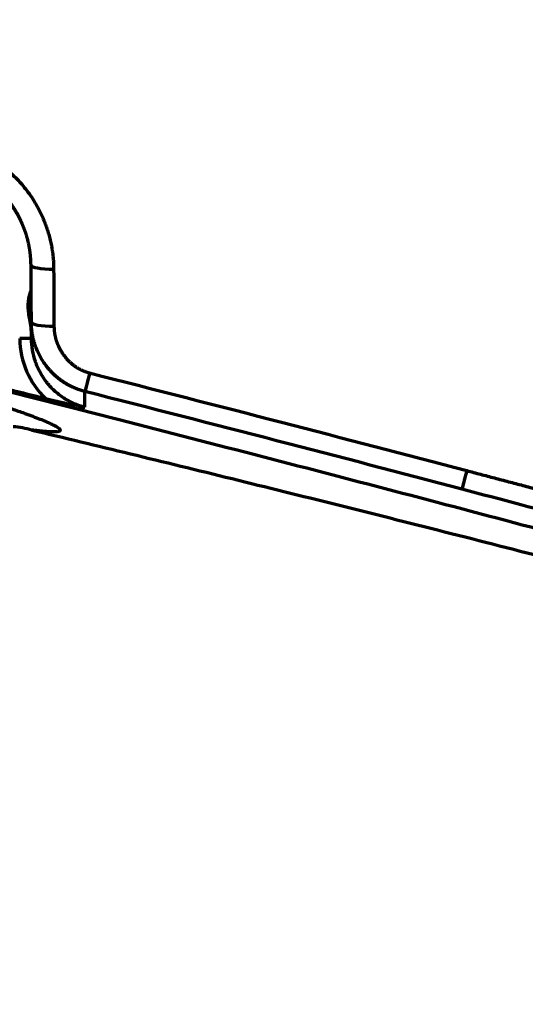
# Model space of a CAD drawing. Header units: millimetres. Extents: x -170 to 6906, y -2212 to 4257.
# Tile 418 of 440: x 5686 to 5707, y 3325 to 3367. Entities that reach past the tile are written whole.
import ezdxf

# ---------------------------------------------------------------- set-up
doc = ezdxf.new("R2010")
doc.units = ezdxf.units.MM
doc.layers.add('1', color=7, linetype='Continuous', true_color=0xffffff)
doc.styles.add('PC_TEXTSTYLE', font='ISOCP.SHX', dxfattribs={"width": 0.707, "bigfont": 'GBCBIG.SHX'})
doc.dimstyles.new('GB_DIMSTYLE', dxfattribs={"dimtxt": 50, "dimasz": 40, "dimexe": 1, "dimexo": 0, "dimgap": 1.5, "dimtad": 1, "dimdec": 1, "dimdsep": 46, "dimtxsty": 'PC_TEXTSTYLE', "dimcen": 0, "dimclrd": 256, "dimclrt": 3, "dimadec": 1, "dimazin": 2, "dimtp": 0.1, "dimtm": 0.1, "dimtfac": 0.71, "dimtdec": 1, "dimtmove": 0, "dimatfit": 3, "dimfxl": 1, "dimtfill": 1, "dimarcsym": 0})

# ---------------------------------------------------------------- blocks, each defined once
blk = doc.blocks.new('*D33')
at = {"color": 0, "lineweight": -2, "transparency": 16777216}
for p, q in [((4751.825, 3164.862), (4751.825, 3764.77)), ((5832.834, 3367.249), (5832.834, 3764.77))]:
    blk.add_line(p, q, dxfattribs=at)
at = {"lineweight": -2, "transparency": 16777216}
blk.add_line((4791.825, 3763.77), (5792.834, 3763.77), dxfattribs=at)
at = {"lineweight": 18, "transparency": 16777216}
for points in [[(4791.825, 3770.437), (4791.825, 3757.104), (4751.825, 3763.77)], [(5792.834, 3770.437), (5792.834, 3757.104), (5832.834, 3763.77)]]:
    blk.add_solid(points, dxfattribs=at)
at = {"layer": 'Defpoints', "color": 0, "lineweight": 18, "transparency": 16777216}
for p in [(5832.834, 3763.77), (5832.834, 3367.249), (4751.825, 3164.862)]:
    blk.add_point(p, dxfattribs=at)
at = {"color": 3, "lineweight": 18, "transparency": 16777216, "insert": (5292.329, 3790.27), "char_height": 50, "attachment_point": 5, "style": 'PC_TEXTSTYLE', "bg_fill": 3, "box_fill_scale": 1.1, "bg_fill_color": 256, "bg_fill_true_color": 13158600, "bg_fill_transparency": 0}
blk.add_mtext('1081', dxfattribs=at)
blk = doc.blocks.new('*D38')
at = {"color": 0, "lineweight": -2, "transparency": 16777216}
for p, q in [((4755.302, 4257.336), (6889.031, 4257.336)), ((4772.437, 1877.862), (6889.031, 1877.862))]:
    blk.add_line(p, q, dxfattribs=at)
at = {"lineweight": -2, "transparency": 16777216}
blk.add_line((6888.031, 1917.862), (6888.031, 4217.336), dxfattribs=at)
at = {"lineweight": 18, "transparency": 16777216}
for points in [[(6881.365, 4217.336), (6894.698, 4217.336), (6888.031, 4257.336)], [(6881.365, 1917.862), (6894.698, 1917.862), (6888.031, 1877.862)]]:
    blk.add_solid(points, dxfattribs=at)
at = {"layer": 'Defpoints', "color": 0, "lineweight": 18, "transparency": 16777216}
for p in [(4755.302, 4257.336), (6888.031, 4257.336), (4772.437, 1877.862)]:
    blk.add_point(p, dxfattribs=at)
at = {"color": 3, "lineweight": 18, "transparency": 16777216, "insert": (6861.526, 3067.599), "char_height": 50, "attachment_point": 5, "rotation": 90, "style": 'PC_TEXTSTYLE', "bg_fill": 3, "box_fill_scale": 1.1, "bg_fill_color": 256, "bg_fill_true_color": 13158600, "bg_fill_transparency": 0}
blk.add_mtext('2379.5', dxfattribs=at)

msp = doc.modelspace()

# ---------------------------------------------------------------- linework, layer by layer
at = {"lineweight": 18}
msp.add_arc((4755.302, 2404.862), 1852.475, 311.274383, 162.653701, dxfattribs=at)
at = {"layer": '1', "color": 0, "linetype": 'Continuous', "lineweight": 70}
msp.add_line((5688.631, 3350.524), (5688.627, 3351.195), dxfattribs=at)
for centre, major_axis, ratio, start_param, end_param in [((5687.346, 3356.542), (-1, -0.006), 0.162372, 0, 1.528545), ((5687.362, 3354.13), (-1, -0.006), 0.17088, 0, 1.526238), ((5688.872, 3352.159), (-0.247, -0.969), 0.000132, 4.895565, 6.171926), ((5685.155, 3344.722), (-0.678, -4.954), 0.916549, 3.019371, 3.196258), ((5704.846, 3348.019), (-0.255, -0.967), 0.000029, 4.893895, 6.171927)]:
    msp.add_ellipse(centre, major_axis=major_axis, ratio=ratio, start_param=start_param, end_param=end_param, dxfattribs=at)
for points, knots in [([(5813.79, 3312.55), (5799.027, 3317.676), (5778.625, 3324.551), (5751.907, 3332.896), (5731.381, 3338.933), (5713.256, 3343.938), (5697.752, 3348.026), (5685.521, 3351.16), (5672.58, 3354.388), (5661.111, 3357.18), (5651.466, 3359.489), (5645.228, 3360.967), (5640.105, 3362.172), (5636.192, 3363.088), (5632.879, 3363.86), (5630.514, 3364.41), (5629.175, 3364.72), (5628.461, 3364.886), (5628.143, 3364.96)], [0, 0, 0, 0, 0.25, 0.375, 0.5, 0.625, 0.6875, 0.75, 0.8125, 0.875, 0.90625, 0.9375, 0.953125, 0.96875, 0.984375, 0.992188, 0.996094, 1, 1, 1, 1]), ([(5682.39, 3361.828), (5682.401, 3361.827), (5682.425, 3361.825), (5682.459, 3361.82), (5682.494, 3361.816), (5682.528, 3361.812), (5682.563, 3361.807), (5682.597, 3361.802), (5682.632, 3361.797), (5682.666, 3361.792), (5682.701, 3361.786), (5682.735, 3361.78), (5682.77, 3361.774), (5682.804, 3361.768), (5682.838, 3361.762), (5682.872, 3361.755), (5682.907, 3361.748), (5682.941, 3361.741), (5682.975, 3361.734), (5683.009, 3361.726), (5683.043, 3361.718), (5683.077, 3361.71), (5683.111, 3361.702), (5683.145, 3361.694), (5683.179, 3361.685), (5683.213, 3361.676), (5683.247, 3361.667), (5683.281, 3361.658), (5683.314, 3361.648), (5683.348, 3361.638), (5683.451, 3361.608), (5683.622, 3361.552), (5683.857, 3361.463), (5684.089, 3361.364), (5684.315, 3361.254), (5684.537, 3361.134), (5684.752, 3361.004), (5684.961, 3360.865), (5685.232, 3360.666), (5685.553, 3360.396), (5685.866, 3360.077), (5686.117, 3359.778), (5686.316, 3359.509), (5686.483, 3359.251), (5686.623, 3359.009), (5686.738, 3358.786), (5686.843, 3358.559), (5686.937, 3358.327), (5687.022, 3358.091), (5687.096, 3357.852), (5687.158, 3357.611), (5687.198, 3357.425), (5687.222, 3357.297), (5687.234, 3357.226), (5687.245, 3357.155), (5687.255, 3357.084), (5687.264, 3357.014), (5687.272, 3356.943), (5687.28, 3356.872), (5687.286, 3356.802), (5687.292, 3356.731), (5687.296, 3356.661), (5687.3, 3356.59), (5687.303, 3356.52), (5687.304, 3356.45), (5687.305, 3356.403), (5687.305, 3356.379)], [0, 0, 0, 0, 0.004323, 0.008645, 0.012967, 0.017288, 0.021609, 0.02593, 0.03025, 0.034571, 0.038892, 0.043213, 0.047535, 0.051858, 0.056181, 0.060505, 0.064831, 0.069158, 0.073486, 0.077816, 0.082147, 0.086481, 0.090816, 0.095154, 0.099494, 0.103836, 0.108181, 0.112529, 0.116879, 0.121233, 0.125589, 0.156754, 0.18792, 0.219139, 0.250464, 0.281648, 0.312792, 0.34395, 0.375179, 0.437735, 0.500158, 0.541651, 0.583316, 0.625311, 0.656536, 0.687737, 0.71898, 0.750332, 0.78173, 0.812972, 0.844125, 0.875256, 0.884295, 0.893308, 0.902297, 0.911262, 0.920206, 0.92913, 0.938036, 0.946925, 0.955799, 0.96466, 0.973509, 0.982348, 0.991177, 1, 1, 1, 1]), ([(5686.346, 3356.535), (5686.346, 3356.547), (5686.346, 3356.569), (5686.345, 3356.603), (5686.344, 3356.637), (5686.343, 3356.671), (5686.342, 3356.705), (5686.34, 3356.739), (5686.339, 3356.772), (5686.336, 3356.806), (5686.334, 3356.839), (5686.331, 3356.872), (5686.329, 3356.906), (5686.326, 3356.939), (5686.322, 3356.972), (5686.319, 3357.005), (5686.315, 3357.038), (5686.311, 3357.07), (5686.307, 3357.103), (5686.302, 3357.136), (5686.297, 3357.168), (5686.292, 3357.2), (5686.287, 3357.233), (5686.282, 3357.265), (5686.276, 3357.297), (5686.271, 3357.329), (5686.264, 3357.361), (5686.258, 3357.393), (5686.252, 3357.424), (5686.245, 3357.456), (5686.238, 3357.487), (5686.231, 3357.518), (5686.224, 3357.55), (5686.216, 3357.581), (5686.209, 3357.612), (5686.201, 3357.642), (5686.192, 3357.673), (5686.184, 3357.704), (5686.176, 3357.734), (5686.167, 3357.764), (5686.158, 3357.795), (5686.149, 3357.825), (5686.14, 3357.855), (5686.13, 3357.885), (5686.12, 3357.914), (5686.111, 3357.944), (5686.101, 3357.973), (5686.09, 3358.003), (5686.08, 3358.032), (5686.069, 3358.061), (5686.059, 3358.09), (5686.048, 3358.118), (5686.037, 3358.147), (5686.025, 3358.175), (5686.014, 3358.204), (5686.002, 3358.232), (5685.991, 3358.26), (5685.979, 3358.288), (5685.967, 3358.316), (5685.954, 3358.343), (5685.942, 3358.371), (5685.929, 3358.398), (5685.917, 3358.425), (5685.904, 3358.452), (5685.891, 3358.479), (5685.878, 3358.506), (5685.864, 3358.533), (5685.851, 3358.559), (5685.837, 3358.585), (5685.824, 3358.612), (5685.81, 3358.638), (5685.796, 3358.664), (5685.782, 3358.689), (5685.767, 3358.715), (5685.753, 3358.74), (5685.738, 3358.765), (5685.724, 3358.791), (5685.709, 3358.816), (5685.694, 3358.84), (5685.679, 3358.865), (5685.664, 3358.89), (5685.648, 3358.914), (5685.633, 3358.938), (5685.617, 3358.962), (5685.602, 3358.986), (5685.586, 3359.01), (5685.57, 3359.033), (5685.554, 3359.057), (5685.538, 3359.08), (5685.522, 3359.103), (5685.505, 3359.126), (5685.489, 3359.149), (5685.472, 3359.171), (5685.456, 3359.194), (5685.439, 3359.216), (5685.422, 3359.238), (5685.405, 3359.26), (5685.388, 3359.282), (5685.371, 3359.304), (5685.354, 3359.325), (5685.337, 3359.347), (5685.319, 3359.368), (5685.302, 3359.389), (5685.284, 3359.41), (5685.267, 3359.431), (5685.249, 3359.451), (5685.231, 3359.472), (5685.213, 3359.492), (5685.187, 3359.521), (5685.153, 3359.559), (5685.11, 3359.605), (5685.066, 3359.651), (5685.021, 3359.696), (5684.976, 3359.74), (5684.931, 3359.784), (5684.884, 3359.827), (5684.837, 3359.869), (5684.79, 3359.91), (5684.742, 3359.951), (5684.694, 3359.991), (5684.645, 3360.031), (5684.595, 3360.07), (5684.545, 3360.108), (5684.495, 3360.145), (5684.444, 3360.181), (5684.392, 3360.217), (5684.34, 3360.252), (5684.288, 3360.287), (5684.235, 3360.32), (5684.182, 3360.353), (5684.128, 3360.385), (5684.074, 3360.417), (5684.02, 3360.447), (5683.965, 3360.477), (5683.91, 3360.506), (5683.854, 3360.534), (5683.798, 3360.561), (5683.742, 3360.588), (5683.686, 3360.614), (5683.629, 3360.639), (5683.572, 3360.663), (5683.514, 3360.686), (5683.456, 3360.709), (5683.398, 3360.731), (5683.34, 3360.752), (5683.282, 3360.772), (5683.223, 3360.791), (5683.164, 3360.81), (5683.105, 3360.827), (5683.045, 3360.844), (5682.986, 3360.86), (5682.926, 3360.875), (5682.866, 3360.89), (5682.806, 3360.903), (5682.746, 3360.916), (5682.685, 3360.928), (5682.625, 3360.939), (5682.564, 3360.949), (5682.504, 3360.959), (5682.443, 3360.967), (5682.382, 3360.975), (5682.342, 3360.979), (5682.321, 3360.982)], [0, 0, 0, 0, 0.005249, 0.010487, 0.015714, 0.02093, 0.026135, 0.031329, 0.036512, 0.041684, 0.046845, 0.051995, 0.057134, 0.062262, 0.06738, 0.072486, 0.077581, 0.082665, 0.087739, 0.092801, 0.097853, 0.102893, 0.107923, 0.112941, 0.117949, 0.122946, 0.127931, 0.132906, 0.13787, 0.142823, 0.147765, 0.152696, 0.157617, 0.162526, 0.167425, 0.172312, 0.177189, 0.182054, 0.186909, 0.191753, 0.196586, 0.201408, 0.206219, 0.21102, 0.215809, 0.220588, 0.225356, 0.230112, 0.234858, 0.239593, 0.244318, 0.249031, 0.253734, 0.258425, 0.263106, 0.267776, 0.272435, 0.277083, 0.281721, 0.286348, 0.290963, 0.295568, 0.300162, 0.304746, 0.309318, 0.31388, 0.318431, 0.322971, 0.3275, 0.332019, 0.336526, 0.341023, 0.345509, 0.349984, 0.354449, 0.358903, 0.363346, 0.367778, 0.372199, 0.37661, 0.38101, 0.385399, 0.389778, 0.394145, 0.398502, 0.402848, 0.407184, 0.411509, 0.415823, 0.420126, 0.424419, 0.4287, 0.432972, 0.437232, 0.441482, 0.445721, 0.449949, 0.454167, 0.458374, 0.46257, 0.466756, 0.470931, 0.475095, 0.479249, 0.483392, 0.487524, 0.491646, 0.495757, 0.499858, 0.509492, 0.519119, 0.528736, 0.538345, 0.547946, 0.557538, 0.567122, 0.576698, 0.586265, 0.595825, 0.605376, 0.614919, 0.624454, 0.633982, 0.643501, 0.653012, 0.662516, 0.672012, 0.681501, 0.690982, 0.700455, 0.709921, 0.71938, 0.728831, 0.738275, 0.747712, 0.757141, 0.766564, 0.775979, 0.785388, 0.794789, 0.804184, 0.813572, 0.822953, 0.832328, 0.841696, 0.851057, 0.860412, 0.869761, 0.879103, 0.888438, 0.897768, 0.907091, 0.916409, 0.92572, 0.935025, 0.944325, 0.953618, 0.962906, 0.972188, 0.981464, 0.990735, 1, 1, 1, 1]), ([(5686.35, 3353.383), (5686.371, 3353.508), (5686.375, 3353.748), (5686.323, 3354.128), (5686.258, 3354.442), (5686.226, 3354.716), (5686.23, 3354.972), (5686.268, 3355.216), (5686.319, 3355.38), (5686.342, 3355.453), (5686.35, 3355.475)], [0, 0, 0, 0, 0.254842, 0.412308, 0.529553, 0.63339, 0.732482, 0.831583, 0.940455, 1, 1, 1, 1]), ([(5686.358, 3353.772), (5686.359, 3353.789), (5686.362, 3353.897), (5686.321, 3354.131), (5686.259, 3354.442), (5686.225, 3354.716), (5686.23, 3354.972), (5686.268, 3355.216), (5686.319, 3355.38), (5686.342, 3355.453), (5686.35, 3355.475)], [0, 0, 0, 0, 0.039911, 0.242796, 0.393859, 0.527646, 0.65532, 0.783006, 0.92328, 1, 1, 1, 1]), ([(5675.306, 3353.816), (5678.769, 3352.959), (5682.665, 3351.984), (5686.463, 3351.023), (5686.963, 3350.896)], [0, 0, 0, 0, 0.867908, 1, 1, 1, 1]), ([(5688.627, 3351.195), (5688.618, 3351.198), (5688.6, 3351.202), (5688.574, 3351.209), (5688.547, 3351.217), (5688.52, 3351.224), (5688.494, 3351.232), (5688.467, 3351.241), (5688.44, 3351.249), (5688.413, 3351.258), (5688.387, 3351.267), (5688.36, 3351.277), (5688.333, 3351.286), (5688.306, 3351.296), (5688.28, 3351.307), (5688.253, 3351.317), (5688.226, 3351.328), (5688.199, 3351.339), (5688.173, 3351.351), (5688.146, 3351.363), (5688.119, 3351.375), (5688.093, 3351.387), (5688.066, 3351.4), (5688.04, 3351.413), (5688.013, 3351.426), (5687.987, 3351.439), (5687.96, 3351.453), (5687.934, 3351.468), (5687.908, 3351.482), (5687.882, 3351.497), (5687.856, 3351.512), (5687.83, 3351.527), (5687.804, 3351.543), (5687.778, 3351.559), (5687.753, 3351.575), (5687.727, 3351.592), (5687.701, 3351.609), (5687.676, 3351.626), (5687.651, 3351.644), (5687.626, 3351.662), (5687.601, 3351.68), (5687.576, 3351.698), (5687.551, 3351.717), (5687.527, 3351.736), (5687.502, 3351.755), (5687.478, 3351.775), (5687.454, 3351.795), (5687.43, 3351.815), (5687.406, 3351.835), (5687.383, 3351.856), (5687.359, 3351.877), (5687.336, 3351.898), (5687.313, 3351.92), (5687.29, 3351.942), (5687.267, 3351.964), (5687.245, 3351.986), (5687.223, 3352.009), (5687.201, 3352.032), (5687.179, 3352.055), (5687.157, 3352.079), (5687.136, 3352.102), (5687.115, 3352.126), (5687.094, 3352.151), (5687.073, 3352.175), (5687.053, 3352.2), (5687.032, 3352.225), (5687.012, 3352.25), (5686.953, 3352.327), (5686.855, 3352.464), (5686.729, 3352.676), (5686.613, 3352.912), (5686.541, 3353.1), (5686.501, 3353.226), (5686.484, 3353.282), (5686.468, 3353.339), (5686.453, 3353.395), (5686.44, 3353.452), (5686.427, 3353.509), (5686.416, 3353.565), (5686.406, 3353.622), (5686.397, 3353.678), (5686.389, 3353.734), (5686.382, 3353.791), (5686.376, 3353.847), (5686.371, 3353.902), (5686.367, 3353.958), (5686.364, 3354.013), (5686.363, 3354.068), (5686.362, 3354.105), (5686.362, 3354.123)], [0, 0, 0, 0, 0.00689, 0.013806, 0.020748, 0.027715, 0.034709, 0.041727, 0.048771, 0.055841, 0.062935, 0.070054, 0.077198, 0.084366, 0.091558, 0.098775, 0.106016, 0.11328, 0.120568, 0.127879, 0.135213, 0.14257, 0.14995, 0.157352, 0.164776, 0.172222, 0.17969, 0.187179, 0.19469, 0.202221, 0.209773, 0.217345, 0.224937, 0.232548, 0.24018, 0.24783, 0.255499, 0.263187, 0.270892, 0.278616, 0.286357, 0.294115, 0.30189, 0.309682, 0.31749, 0.325313, 0.333152, 0.341006, 0.348875, 0.356758, 0.364655, 0.372566, 0.38049, 0.388426, 0.396376, 0.404337, 0.412309, 0.420293, 0.428288, 0.436294, 0.444309, 0.452334, 0.460368, 0.468411, 0.476462, 0.484521, 0.492588, 0.500662, 0.557752, 0.619541, 0.685769, 0.75608, 0.770912, 0.785695, 0.800425, 0.815101, 0.82972, 0.844281, 0.85878, 0.873217, 0.887588, 0.901892, 0.916128, 0.930293, 0.944385, 0.958404, 0.972347, 0.986213, 1, 1, 1, 1]), ([(5687.318, 3353.959), (5687.319, 3353.951), (5687.319, 3353.935), (5687.319, 3353.912), (5687.32, 3353.889), (5687.321, 3353.865), (5687.322, 3353.842), (5687.324, 3353.819), (5687.326, 3353.796), (5687.328, 3353.773), (5687.33, 3353.75), (5687.332, 3353.727), (5687.335, 3353.704), (5687.338, 3353.682), (5687.342, 3353.659), (5687.345, 3353.636), (5687.349, 3353.614), (5687.353, 3353.591), (5687.357, 3353.569), (5687.362, 3353.547), (5687.367, 3353.525), (5687.372, 3353.503), (5687.377, 3353.481), (5687.382, 3353.459), (5687.388, 3353.437), (5687.394, 3353.415), (5687.401, 3353.393), (5687.407, 3353.371), (5687.414, 3353.35), (5687.421, 3353.328), (5687.428, 3353.307), (5687.436, 3353.285), (5687.444, 3353.264), (5687.452, 3353.243), (5687.46, 3353.222), (5687.468, 3353.201), (5687.477, 3353.18), (5687.486, 3353.159), (5687.496, 3353.138), (5687.505, 3353.117), (5687.515, 3353.096), (5687.525, 3353.076), (5687.535, 3353.055), (5687.546, 3353.035), (5687.556, 3353.014), (5687.567, 3352.994), (5687.579, 3352.974), (5687.59, 3352.953), (5687.602, 3352.933), (5687.614, 3352.913), (5687.626, 3352.893), (5687.638, 3352.873), (5687.651, 3352.854), (5687.664, 3352.834), (5687.677, 3352.814), (5687.691, 3352.795), (5687.704, 3352.775), (5687.718, 3352.756), (5687.733, 3352.736), (5687.751, 3352.712), (5687.773, 3352.683), (5687.8, 3352.65), (5687.827, 3352.617), (5687.854, 3352.585), (5687.882, 3352.554), (5687.91, 3352.523), (5687.939, 3352.494), (5687.968, 3352.465), (5687.997, 3352.436), (5688.027, 3352.409), (5688.058, 3352.382), (5688.088, 3352.356), (5688.119, 3352.331), (5688.151, 3352.307), (5688.183, 3352.283), (5688.215, 3352.26), (5688.248, 3352.237), (5688.281, 3352.216), (5688.314, 3352.195), (5688.348, 3352.175), (5688.383, 3352.156), (5688.417, 3352.137), (5688.453, 3352.119), (5688.488, 3352.102), (5688.524, 3352.086), (5688.561, 3352.07), (5688.597, 3352.056), (5688.635, 3352.041), (5688.672, 3352.028), (5688.71, 3352.015), (5688.749, 3352.003), (5688.788, 3351.992), (5688.814, 3351.985), (5688.827, 3351.982)], [0, 0, 0, 0, 0.008873, 0.01772, 0.026541, 0.035338, 0.044111, 0.052862, 0.061592, 0.070301, 0.078991, 0.087663, 0.096317, 0.104956, 0.113579, 0.122188, 0.130784, 0.139369, 0.147942, 0.156505, 0.16506, 0.173607, 0.182147, 0.190682, 0.199212, 0.207739, 0.216263, 0.224786, 0.233308, 0.241832, 0.250357, 0.258885, 0.267417, 0.275954, 0.284497, 0.293047, 0.301605, 0.310173, 0.31875, 0.327339, 0.33594, 0.344554, 0.353182, 0.361826, 0.370485, 0.379162, 0.387857, 0.396572, 0.405306, 0.414061, 0.422839, 0.431639, 0.440463, 0.449312, 0.458187, 0.467088, 0.476017, 0.484975, 0.493961, 0.502978, 0.519101, 0.535092, 0.550958, 0.566704, 0.582335, 0.597857, 0.613277, 0.628599, 0.643831, 0.658979, 0.674049, 0.689048, 0.703982, 0.718858, 0.733684, 0.748465, 0.763209, 0.777924, 0.792616, 0.807292, 0.821961, 0.836628, 0.851302, 0.865989, 0.880698, 0.895435, 0.910208, 0.925024, 0.93989, 0.954814, 0.969802, 0.984862, 1, 1, 1, 1]), ([(5686.366, 3353.438), (5686.366, 3353.438), (5686.364, 3353.438), (5686.352, 3353.438), (5686.343, 3353.438), (5686.319, 3353.438), (5686.303, 3353.437), (5686.266, 3353.437), (5686.244, 3353.437), (5686.195, 3353.437), (5686.168, 3353.437), (5686.111, 3353.436), (5686.081, 3353.436), (5686.02, 3353.436), (5685.988, 3353.435), (5685.926, 3353.435), (5685.896, 3353.435), (5685.866, 3353.434)], [0, 0, 0, 0, 0.121795, 0.121795, 0.247252, 0.247252, 0.37271, 0.37271, 0.498168, 0.498168, 0.623626, 0.623626, 0.749084, 0.749084, 0.874542, 0.874542, 1, 1, 1, 1]), ([(5688.631, 3350.524), (5688.471, 3350.564), (5688.237, 3350.645), (5687.977, 3350.773), (5687.869, 3350.835), (5687.798, 3350.878), (5687.763, 3350.9), (5687.589, 3351.014), (5687.394, 3351.167), (5687.19, 3351.372), (5687.108, 3351.465), (5687.055, 3351.528), (5687.029, 3351.561), (5686.901, 3351.725), (5686.766, 3351.933), (5686.657, 3352.155), (5686.59, 3352.307), (5686.56, 3352.384), (5686.424, 3352.779), (5686.369, 3353.104), (5686.366, 3353.438)], [0, 0, 0, 0, 0.125, 0.1875, 0.21875, 0.21875, 0.25, 0.25, 0.375, 0.4375, 0.46875, 0.46875, 0.5, 0.5, 0.625, 0.6875, 0.6875, 0.75, 0.75, 1, 1, 1, 1]), ([(5675.897, 3353.152), (5675.915, 3353.148), (5675.95, 3353.139), (5676.004, 3353.126), (5676.057, 3353.112), (5676.111, 3353.099), (5676.164, 3353.086), (5676.217, 3353.073), (5676.271, 3353.059), (5676.324, 3353.046), (5676.377, 3353.033), (5676.43, 3353.02), (5676.484, 3353.006), (5676.537, 3352.993), (5676.59, 3352.98), (5676.643, 3352.966), (5676.696, 3352.953), (5676.749, 3352.94), (5676.802, 3352.926), (5676.855, 3352.913), (5676.907, 3352.9), (5676.96, 3352.886), (5677.013, 3352.873), (5677.066, 3352.86), (5677.119, 3352.846), (5677.171, 3352.833), (5677.224, 3352.82), (5677.277, 3352.806), (5677.329, 3352.793), (5677.382, 3352.779), (5677.434, 3352.766), (5677.487, 3352.753), (5677.539, 3352.739), (5677.591, 3352.726), (5677.644, 3352.712), (5677.696, 3352.699), (5677.748, 3352.686), (5677.801, 3352.672), (5677.853, 3352.659), (5677.905, 3352.645), (5677.957, 3352.632), (5678.009, 3352.618), (5678.061, 3352.605), (5678.114, 3352.591), (5678.166, 3352.578), (5678.217, 3352.564), (5678.269, 3352.551), (5678.321, 3352.537), (5678.373, 3352.524), (5678.425, 3352.51), (5678.477, 3352.497), (5678.529, 3352.483), (5678.58, 3352.47), (5678.632, 3352.456), (5678.684, 3352.443), (5678.735, 3352.429), (5678.787, 3352.416), (5678.838, 3352.402), (5678.89, 3352.388), (5679.123, 3352.327), (5679.533, 3352.218), (5680.113, 3352.062), (5680.679, 3351.907), (5681.232, 3351.754), (5681.741, 3351.611), (5682.205, 3351.478), (5682.627, 3351.357), (5683.035, 3351.237), (5683.43, 3351.119), (5683.812, 3351.004), (5684.298, 3350.855), (5684.863, 3350.677), (5685.471, 3350.479), (5685.96, 3350.311), (5686.349, 3350.171), (5686.656, 3350.055), (5686.921, 3349.949), (5687.142, 3349.852), (5687.32, 3349.766), (5687.452, 3349.692), (5687.54, 3349.628), (5687.578, 3349.583), (5687.584, 3349.552), (5687.575, 3349.531), (5687.552, 3349.513), (5687.515, 3349.499), (5687.464, 3349.489), (5687.399, 3349.482), (5687.34, 3349.48), (5687.296, 3349.48), (5687.274, 3349.48), (5687.251, 3349.48), (5687.228, 3349.481), (5687.203, 3349.481), (5687.178, 3349.482), (5687.152, 3349.483), (5687.125, 3349.485), (5687.098, 3349.486), (5687.069, 3349.488), (5687.04, 3349.49), (5687.01, 3349.492), (5686.98, 3349.495), (5686.948, 3349.497), (5686.916, 3349.5), (5686.883, 3349.503), (5686.849, 3349.507), (5686.814, 3349.51), (5686.779, 3349.514), (5686.743, 3349.518), (5686.706, 3349.522), (5686.668, 3349.526), (5686.63, 3349.531), (5686.59, 3349.536), (5686.55, 3349.541), (5686.509, 3349.546), (5686.468, 3349.552), (5686.425, 3349.557), (5686.396, 3349.561), (5686.382, 3349.563)], [0, 0, 0, 0, 0.002178, 0.004355, 0.00653, 0.008704, 0.010876, 0.013048, 0.015218, 0.017387, 0.019555, 0.021721, 0.023887, 0.026052, 0.028216, 0.030378, 0.032541, 0.034702, 0.036862, 0.039022, 0.041181, 0.04334, 0.045498, 0.047655, 0.049812, 0.051968, 0.054125, 0.05628, 0.058436, 0.060591, 0.062746, 0.064901, 0.067056, 0.069211, 0.071365, 0.07352, 0.075675, 0.07783, 0.079985, 0.08214, 0.084296, 0.086452, 0.088608, 0.090765, 0.092922, 0.09508, 0.097238, 0.099397, 0.101556, 0.103716, 0.105877, 0.108039, 0.110201, 0.112364, 0.114529, 0.116694, 0.11886, 0.121027, 0.123195, 0.125365, 0.150492, 0.175517, 0.200511, 0.225548, 0.250701, 0.271538, 0.292344, 0.31316, 0.334029, 0.354993, 0.376092, 0.417581, 0.45893, 0.50045, 0.531257, 0.562177, 0.593334, 0.624846, 0.656055, 0.687196, 0.718376, 0.749704, 0.767557, 0.785373, 0.803171, 0.820969, 0.838787, 0.856642, 0.874552, 0.878903, 0.883249, 0.887592, 0.891931, 0.896267, 0.9006, 0.904929, 0.909257, 0.913582, 0.917905, 0.922226, 0.926545, 0.930863, 0.935181, 0.939497, 0.943813, 0.948129, 0.952445, 0.956762, 0.961078, 0.965396, 0.969715, 0.974035, 0.978357, 0.982681, 0.987007, 0.991335, 0.995666, 1, 1, 1, 1]), ([(5686.963, 3350.896), (5686.971, 3350.894), (5686.986, 3350.89), (5687.01, 3350.884), (5687.034, 3350.878), (5687.059, 3350.872), (5687.084, 3350.865), (5687.11, 3350.859), (5687.137, 3350.852), (5687.164, 3350.846), (5687.191, 3350.839), (5687.22, 3350.832), (5687.248, 3350.825), (5687.278, 3350.818), (5687.308, 3350.811), (5687.338, 3350.804), (5687.369, 3350.797), (5687.4, 3350.789), (5687.432, 3350.782), (5687.465, 3350.775), (5687.498, 3350.767), (5687.531, 3350.76), (5687.565, 3350.752), (5687.599, 3350.744), (5687.634, 3350.736), (5687.669, 3350.729), (5687.704, 3350.721), (5687.74, 3350.713), (5687.777, 3350.705), (5687.824, 3350.694), (5687.884, 3350.681), (5687.954, 3350.667), (5688.023, 3350.652), (5688.092, 3350.638), (5688.16, 3350.623), (5688.228, 3350.609), (5688.296, 3350.595), (5688.363, 3350.581), (5688.43, 3350.566), (5688.497, 3350.552), (5688.564, 3350.538), (5688.609, 3350.528), (5688.631, 3350.524)], [0, 0, 0, 0, 0.013312, 0.026981, 0.041005, 0.055382, 0.070108, 0.085182, 0.100602, 0.116363, 0.132465, 0.148904, 0.165678, 0.182784, 0.20022, 0.217983, 0.236071, 0.25448, 0.27321, 0.292258, 0.311621, 0.331299, 0.351288, 0.371589, 0.392198, 0.413098, 0.434272, 0.455717, 0.477432, 0.499414, 0.541894, 0.584194, 0.626323, 0.668291, 0.71011, 0.751794, 0.793358, 0.834819, 0.876194, 0.917503, 0.958764, 1, 1, 1, 1]), ([(5686.382, 3349.563), (5689.121, 3348.907), (5691.947, 3348.222), (5697.773, 3346.787), (5700.773, 3346.039), (5706.943, 3344.474), (5710.114, 3343.658), (5716.626, 3341.953), (5719.967, 3341.064), (5726.815, 3339.207), (5730.323, 3338.24), (5737.502, 3336.221), (5741.174, 3335.17), (5748.68, 3332.978), (5752.513, 3331.837), (5760.339, 3329.461), (5764.332, 3328.227), (5768.403, 3326.945)], [0, 0, 0, 0, 0.125, 0.125, 0.25, 0.25, 0.375, 0.375, 0.5, 0.5, 0.625, 0.625, 0.75, 0.75, 0.875, 0.875, 1, 1, 1, 1]), ([(5704.8, 3347.844), (5704.995, 3347.793), (5705.386, 3347.689), (5705.977, 3347.533), (5706.575, 3347.374), (5707.179, 3347.214), (5707.791, 3347.051), (5708.41, 3346.886), (5709.036, 3346.719), (5709.669, 3346.55), (5710.308, 3346.379), (5710.955, 3346.206), (5711.608, 3346.03), (5712.267, 3345.853), (5712.934, 3345.673), (5713.607, 3345.491), (5714.287, 3345.307), (5714.973, 3345.121), (5715.665, 3344.933), (5716.364, 3344.743), (5717.07, 3344.551), (5717.782, 3344.356), (5718.5, 3344.16), (5719.225, 3343.961), (5719.955, 3343.76), (5720.692, 3343.557), (5721.435, 3343.352), (5722.185, 3343.145), (5722.94, 3342.935), (5723.702, 3342.724), (5724.469, 3342.51), (5725.243, 3342.294), (5726.023, 3342.076), (5726.808, 3341.856), (5727.6, 3341.634), (5728.398, 3341.409), (5729.201, 3341.182), (5730.011, 3340.953), (5730.826, 3340.722), (5731.647, 3340.488), (5732.474, 3340.253), (5733.307, 3340.015), (5734.146, 3339.774), (5734.991, 3339.532), (5735.841, 3339.287), (5736.698, 3339.04), (5737.56, 3338.79), (5738.428, 3338.539), (5739.302, 3338.284), (5740.181, 3338.028), (5741.067, 3337.769), (5741.958, 3337.508), (5742.856, 3337.244), (5743.759, 3336.978), (5744.668, 3336.709), (5745.583, 3336.438), (5746.504, 3336.164), (5747.431, 3335.888), (5748.364, 3335.609), (5749.303, 3335.327), (5750.248, 3335.043), (5751.199, 3334.757), (5752.156, 3334.467), (5753.12, 3334.175), (5754.09, 3333.88), (5755.066, 3333.583), (5756.048, 3333.283), (5757.037, 3332.979), (5758.032, 3332.673), (5759.034, 3332.364), (5760.043, 3332.052), (5761.058, 3331.737), (5762.08, 3331.42), (5763.109, 3331.099), (5764.144, 3330.774), (5765.187, 3330.447), (5766.237, 3330.117), (5767.294, 3329.783), (5768.358, 3329.446), (5769.43, 3329.106), (5770.51, 3328.762), (5771.597, 3328.415), (5772.692, 3328.065), (5773.795, 3327.711), (5774.906, 3327.353), (5776.025, 3326.992), (5776.774, 3326.749), (5777.15, 3326.627)], [0, 0, 0, 0, 0.008004, 0.016106, 0.024308, 0.032607, 0.041003, 0.049497, 0.058086, 0.066771, 0.075551, 0.084425, 0.093393, 0.102454, 0.111608, 0.120854, 0.130191, 0.139619, 0.149138, 0.158746, 0.168444, 0.178231, 0.188106, 0.198069, 0.208119, 0.218257, 0.228481, 0.238792, 0.249188, 0.25967, 0.270237, 0.280889, 0.291626, 0.302447, 0.313352, 0.324341, 0.335413, 0.346569, 0.357809, 0.369131, 0.380537, 0.392025, 0.403596, 0.415251, 0.426988, 0.438808, 0.45071, 0.462696, 0.474765, 0.486917, 0.499153, 0.511472, 0.523875, 0.536362, 0.548933, 0.561589, 0.57433, 0.587157, 0.60007, 0.613069, 0.626156, 0.63933, 0.652593, 0.665944, 0.679386, 0.692918, 0.706541, 0.720257, 0.734066, 0.74797, 0.761968, 0.776063, 0.790256, 0.804547, 0.818939, 0.833431, 0.848027, 0.862727, 0.877533, 0.892446, 0.907469, 0.922602, 0.937849, 0.95321, 0.968687, 0.984283, 1, 1, 1, 1]), ([(5776.893, 3325.837), (5771.104, 3327.715), (5765.359, 3329.54), (5756.692, 3332.225), (5753.794, 3333.112), (5747.964, 3334.873), (5742.099, 3336.622), (5736.123, 3338.356), (5730.074, 3340.089), (5727.012, 3340.954), (5720.793, 3342.687), (5717.636, 3343.555), (5711.206, 3345.299), (5707.934, 3346.175), (5704.593, 3347.058)], [0, 0, 0, 0, 0.25, 0.25, 0.375, 0.375, 0.5, 0.625, 0.625, 0.75, 0.75, 0.875, 0.875, 1, 1, 1, 1])]:
    msp.add_open_spline(points, degree=3, knots=knots, dxfattribs=at)
for points in [[(5686.362, 3354.123), (5686.357, 3354.928), (5686.351, 3355.732), (5686.346, 3356.535)], [(5687.305, 3356.379), (5687.31, 3355.561), (5687.314, 3354.754), (5687.318, 3353.959)], [(5686.366, 3353.438), (5686.365, 3353.667), (5686.363, 3353.895), (5686.362, 3354.123)], [(5685.866, 3353.434), (5685.873, 3352.479), (5686.279, 3351.547), (5686.963, 3350.896)], [(5688.827, 3351.982), (5694.33, 3350.582), (5699.658, 3349.202), (5704.8, 3347.844)], [(5704.593, 3347.058), (5699.447, 3348.418), (5694.138, 3349.793), (5688.627, 3351.195)]]:
    msp.add_open_spline(points, degree=3, dxfattribs=at)

# ---------------------------------------------------------------- next in the draw order: dimensions: what is measured, and where the dimension line sits
at = {"lineweight": 18}
dim = msp.add_linear_dim(base=(5832.834, 3763.77), p1=(4751.825, 3164.862), p2=(5832.834, 3367.249), dimstyle='GB_DIMSTYLE', dxfattribs=at)
dim.commit()
dim.dimension.update_dxf_attribs({"geometry": '*D33', "text_midpoint": (5292.329, 3790.27)})

# ---------------------------------------------------------------- next in the draw order: dimensions: what is measured, and where the dimension line sits
dim = msp.add_linear_dim(base=(6888.031, 4257.336), p1=(4772.437, 1877.862), p2=(4755.302, 4257.336), angle=90, dimstyle='GB_DIMSTYLE', dxfattribs=at)
dim.commit()
dim.dimension.update_dxf_attribs({"geometry": '*D38', "text_midpoint": (6861.526, 3067.599)})

doc.saveas('drawing.dxf')
